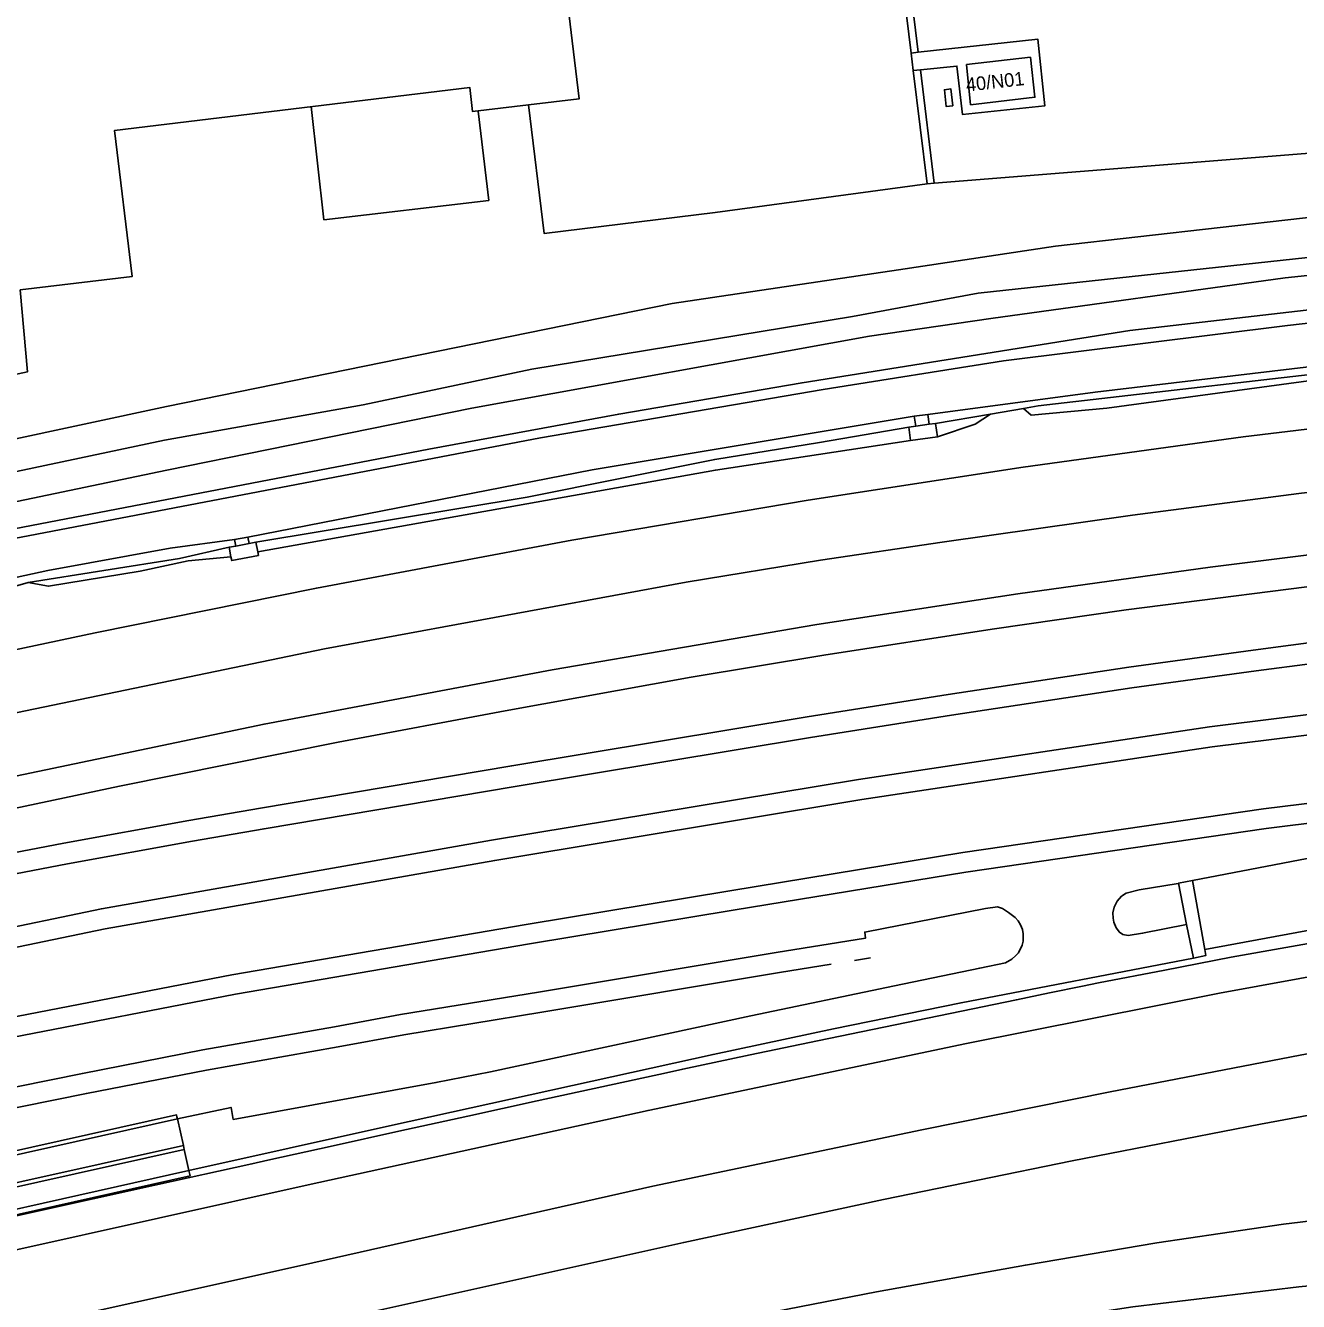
# Model space of a CAD drawing. Extents: x 161477 to 163040, y 383680 to 384868.
# Drawn here: x 162435.8 to 162529.4, y 383969 to 384062.8 of the extents above; entities that cross this region are included whole.
import ezdxf

# ---------------------------------------------------------------- set-up
doc = ezdxf.new("R2010")
doc.units = 0
for name, color, linetype in [('IMGEO_Gemengd_bos', 7, 'Continuous'), ('IMGEO_Grasland_overig', 7, 'Continuous'), ('IMGEO_Haag', 7, 'Continuous'), ('IMGEO_Hek', 7, 'Continuous'), ('IMGEO_Loofbos', 7, 'Continuous'), ('IMGEO_Muur', 7, 'Continuous'), ('IMGEO_Pand', 7, 'Continuous'), ('IMGEO_Pand_nummerreeks', 7, 'Continuous'), ('IMGEO_Perron', 7, 'Continuous'), ('IMGEO_Spoor', 7, 'Continuous'), ('IMGEO_Spoorbaan_halfverhard', 7, 'Continuous'), ('IMGEO_Terreindeel_gesloten', 7, 'Continuous'), ('IMGEO_Terreindeel_open', 7, 'Continuous'), ('IMGEO_Voetpad_op_trap', 7, 'Continuous'), ('IMGEO_Voetpad_open', 7, 'Continuous'), ('IMGEO_Waterloop', 7, 'Continuous')]:
    doc.layers.add(name, color=color, linetype=linetype)

msp = doc.modelspace()

# ---------------------------------------------------------------- linework, layer by layer
at = {"layer": 'IMGEO_Gemengd_bos'}
for points in [[(162502.092, 384051.196), (162486.517, 384049.092), (162473.945, 384047.551), (162472.782, 384057.007)], [(162397.687, 384024.408), (162403.09, 384025.606), (162446.178, 384034.835), (162483.354, 384042.404), (162500, 384044.893), (162511.537, 384046.618), (162535.748, 384049.356), (162548.786, 384051.037), (162594.952, 384054.682), (162613.077, 384055.512)], [(162435.417, 384043.405), (162435.965, 384037.393), (162431.706, 384036.487), (162422.345, 384034.497), (162418.446, 384034.03), (162406.667, 384032.619), (162396.815, 384031.439)]]:
    msp.add_lwpolyline(points, dxfattribs=at)
at = {"layer": 'IMGEO_Grasland_overig'}
for points in [[(162434.968, 384025.139), (162473.664, 384032.523), (162494.441, 384036.08), (162507.698, 384038.182), (162528.595, 384040.801), (162555.851, 384043.911), (162568.23, 384045.102), (162605.808, 384047.524), (162641.727, 384048.422), (162674.282, 384048.212), (162685.792, 384048.246), (162691.979, 384048.671), (162694.082, 384048.776), (162695.065, 384049.013), (162695.883, 384049.309), (162696.954, 384049.978), (162698.292, 384051.543), (162698.814, 384052.626), (162699.163, 384053.544), (162699.328, 384054.388), (162699.379, 384055.269)], [(162428.197, 384024.545), (162465.462, 384031.709), (162479.418, 384034.279), (162492.903, 384036.584), (162516.99, 384040.412), (162547.612, 384043.96), (162566.302, 384046), (162595.58, 384048.003), (162610.597, 384048.688), (162630.237, 384049.224), (162644.145, 384049.223), (162663.962, 384048.873), (162678.315, 384048.709)], [(162552.024, 384040.519), (162536.129, 384038.461), (162514.452, 384035.891), (162502.14, 384034.258)], [(162509.192, 384034.693), (162510.256, 384034.874), (162536.218, 384037.879), (162548.053, 384039.308), (162551.618, 384039.739)], [(162501.15, 384034.118), (162477.459, 384030.17), (162452.153, 384025.238)], [(162506.764, 384034.28), (162502.722, 384033.592)], [(162452.742, 384024.865), (162472.68, 384028.166), (162486.477, 384030.945), (162494.18, 384032.198), (162500.742, 384033.314)], [(162501.252, 384033.386), (162500.742, 384033.314)], [(162500.742, 384033.314), (162500.881, 384032.324)], [(162502.722, 384033.592), (162502.243, 384033.525)], [(162502.861, 384032.602), (162502.722, 384033.592)], [(162451.171, 384025.047), (162446.451, 384024.419), (162437.454, 384022.767), (162401.994, 384015.08)], [(162452.742, 384024.865), (162452.244, 384024.768)], [(162452.881, 384024.145), (162452.742, 384024.865)], [(162450.778, 384024.484), (162447.119, 384023.66), (162435.995, 384021.889)], [(162451.262, 384024.578), (162450.778, 384024.484)], [(162450.778, 384024.484), (162450.912, 384023.793)]]:
    msp.add_lwpolyline(points, dxfattribs=at)
at = {"layer": 'IMGEO_Haag'}
for points in [[(162479.569, 384081.228), (162479.831, 384078.769), (162480.439, 384078.82), (162480.175, 384081.146), (162498.156, 384083.287), (162498.633, 384079.401), (162500.912, 384060.821)], [(162499.185, 384079.478), (162501.443, 384060.879)], [(162501.07, 384059.528), (162502.092, 384051.196)], [(162501.6, 384059.584), (162502.611, 384051.259)], [(162502.611, 384051.259), (162502.092, 384051.196)]]:
    msp.add_lwpolyline(points, dxfattribs=at)
at = {"layer": 'IMGEO_Hek'}
for points in [[(162456.803, 384056.886), (162457.749, 384048.562)], [(162469.867, 384049.973), (162469.076, 384056.559)], [(162457.749, 384048.562), (162469.867, 384049.973)], [(162541.556, 384022.941), (162534.049, 384022.103), (162516.736, 384019.884), (162506.867, 384018.455), (162494.51, 384016.552), (162484.752, 384014.943), (162471.062, 384012.451), (162458.794, 384010.151), (162442.726, 384006.912), (162420.741, 384002.278)], [(162432.064, 383974.641), (162436.238, 383975.576), (162440.774, 383976.585), (162445.309, 383977.593), (162452.448, 383979.151), (162453.612, 383979.422), (162458.429, 383980.489), (162463.247, 383981.557), (162468.337, 383982.672), (162473.43, 383983.784), (162482.929, 383985.854), (162484.127, 383986.119), (162489.084, 383987.165), (162494.04, 383988.212), (162508.665, 383991.225), (162511.085, 383991.721), (162513.506, 383992.218), (162514.691, 383992.463), (162519.568, 383993.405), (162524.445, 383994.348), (162532.064, 383995.698)]]:
    msp.add_lwpolyline(points, dxfattribs=at)
at = {"layer": 'IMGEO_Loofbos'}
for points in [[(162502.611, 384051.259), (162633.881, 384061.746)], [(162503.989, 384056.939), (162503.503, 384056.883), (162503.36, 384058.125), (162503.846, 384058.181), (162503.989, 384056.939)]]:
    msp.add_lwpolyline(points, dxfattribs=at)
at = {"layer": 'IMGEO_Muur'}
for points in [[(162446.976, 383982.464), (162446.944, 383982.61), (162446.911, 383982.756), (162406.429, 383973.724), (162406.975, 383969.542)], [(162422.967, 383977.106), (162446.976, 383982.464)], [(162423.397, 383974.846), (162447.477, 383980.219)], [(162447.412, 383980.512), (162423.402, 383975.154)], [(162447.477, 383980.219), (162447.445, 383980.365), (162447.412, 383980.512)]]:
    msp.add_lwpolyline(points, dxfattribs=at)
at = {"layer": 'IMGEO_Pand'}
for points in [[(162472.782, 384057.007), (162476.521, 384057.46), (162474.921, 384070.679), (162467.783, 384069.814), (162467.567, 384071.605), (162434.701, 384067.602), (162434.766, 384067.084)], [(162504.984, 384059.974), (162509.691, 384060.506), (162510.021, 384057.569), (162505.292, 384057.024), (162504.984, 384059.974)], [(162472.782, 384057.007), (162468.68, 384056.511), (162468.463, 384058.298), (162442.36, 384055.137), (162443.659, 384044.402), (162435.417, 384043.405)]]:
    msp.add_lwpolyline(points, dxfattribs=at)
at = {"layer": 'IMGEO_Perron'}
for points in [[(162414.541, 383992.327), (162441.393, 383997.913), (162470.057, 384002.947), (162497.049, 384007.414), (162522.843, 384011.296), (162549.642, 384014.625), (162552.531, 384014.918), (162579.151, 384017.408), (162586.821, 384017.888), (162598.1, 384018.673), (162606.529, 384019.179), (162617.288, 384019.645), (162628.048, 384020.058), (162662.674, 384020.498), (162665.823, 384020.454), (162665.823, 384021.336), (162669.465, 384021.3)], [(162534.563, 384016.488), (162526.28, 384015.396), (162517.145, 384014.157), (162503.882, 384012.147), (162493.528, 384010.495), (162471.81, 384006.9), (162453.346, 384003.797), (162448.087, 384002.878), (162438.898, 384001.214), (162422.706, 383998.111)], [(162670.913, 384016.3), (162662.581, 384015.697), (162652.387, 384014.785), (162628.111, 384012.378), (162616.306, 384011.013), (162605.573, 384010.753), (162595.48, 384010.327), (162585.702, 384009.781), (162575.735, 384009.082), (162562.752, 384007.924), (162545.161, 384006.053), (162527.024, 384003.816), (162504.945, 384000.606), (162487.827, 383997.797), (162472.86, 383995.32), (162451.241, 383991.624), (162434.795, 383988.449)], [(162531.524, 383996.573), (162530.674, 384001.735), (162521.607, 383999.983)], [(162520.581, 383999.785), (162520.541, 383999.777), (162517.694, 383999.308), (162516.725, 383999.058), (162516.392, 383998.825), (162516.063, 383998.469), (162515.84, 383998.026), (162515.747, 383997.607), (162515.767, 383997.214), (162515.827, 383996.914), (162515.986, 383996.515), (162516.226, 383996.189), (162516.479, 383996.029), (162516.885, 383995.949), (162517.931, 383996.115), (162521.153, 383996.755)], [(162521.607, 383999.983), (162520.581, 383999.785)], [(162430.505, 383983.885), (162439.993, 383985.809), (162448.841, 383987.527), (162458.516, 383989.238), (162463.376, 383990.131), (162473.523, 383991.782), (162491.007, 383994.698), (162497.572, 383995.757), (162497.512, 383996.196), (162506.394, 383997.934), (162507.28, 383998.054), (162507.64, 383997.921), (162507.863, 383997.787), (162508.086, 383997.633), (162508.572, 383997.268), (162508.776, 383997.015), (162508.964, 383996.735), (162509.111, 383996.383), (162509.144, 383996.056), (162509.164, 383995.853), (162509.158, 383995.537), (162509.084, 383995.237), (162508.991, 383995.019), (162508.871, 383994.791), (162508.805, 383994.663), (162508.625, 383994.473), (162508.319, 383994.205), (162507.848, 383993.929), (162505.962, 383993.544), (162499.696, 383992.243), (162489.137, 383990.046), (162469.988, 383985.918), (162465.979, 383985.132), (162451.085, 383982.422), (162450.925, 383983.301), (162446.976, 383982.464)], [(162521.153, 383996.755), (162521.671, 383994.289)], [(162447.826, 383978.657), (162462.57, 383981.949), (162486.359, 383987.196), (162495.215, 383989.087), (162504.589, 383991.004), (162521.671, 383994.289)], [(162447.412, 383980.512), (162446.976, 383982.464)], [(162447.826, 383978.657), (162447.477, 383980.219)]]:
    msp.add_lwpolyline(points, dxfattribs=at)
at = {"layer": 'IMGEO_Spoor'}
for points in [[(162964.698, 384017.315), (162763.633, 384035.312), (162746.31, 384036.791), (162727.445, 384038.172), (162709.741, 384039.339), (162690.397, 384040.134), (162670.097, 384040.709), (162657.123, 384040.88), (162643.101, 384040.804), (162630.864, 384040.616), (162618.769, 384040.28), (162602.548, 384039.57), (162587.861, 384038.708), (162572.093, 384037.532), (162559.189, 384036.376), (162541.209, 384034.516), (162525.336, 384032.596), (162509.144, 384030.364), (162493.359, 384027.951), (162475.982, 384025.004), (162457.2, 384021.484), (162440.926, 384018.195), (162423.704, 384014.549)], [(162680.798, 384035.617), (162659.689, 384035.838), (162640.485, 384035.875), (162625.596, 384035.651), (162608.466, 384035.062), (162591.442, 384034.156), (162571.704, 384032.753), (162556.7, 384031.426), (162541.632, 384029.917), (162529.412, 384028.427), (162517.192, 384026.844), (162503.192, 384024.854), (162494.261, 384023.53), (162484.384, 384021.916), (162457.799, 384017.03), (162430.455, 384011.358)], [(162832.287, 384018.21), (162783.611, 384023.594), (162744.837, 384027.206), (162731.518, 384028.201), (162712.988, 384029.368), (162699.259, 384030.13), (162686.773, 384030.67), (162670.835, 384031.076), (162652.167, 384031.354), (162638.548, 384031.234), (162624.631, 384031.005), (162611.126, 384030.542), (162595.775, 384029.79), (162581.51, 384028.905), (162567.837, 384027.851), (162553.838, 384026.565), (162538.572, 384024.977), (162522.913, 384023.02), (162508.751, 384021.064), (162493.981, 384018.803), (162474.528, 384015.471), (162453.351, 384011.492), (162424.396, 384005.423)], [(162414.856, 383990.86), (162441.676, 383996.44), (162470.309, 384001.468), (162497.283, 384005.932), (162523.047, 384009.81), (162549.81, 384013.134), (162552.677, 384013.425), (162579.268, 384015.912), (162586.92, 384016.391), (162598.197, 384017.176), (162606.606, 384017.681), (162617.349, 384018.146), (162628.086, 384018.558), (162662.673, 384018.998), (162663.372, 384018.988)], [(162534.372, 384018.016), (162526.076, 384016.922), (162516.926, 384015.681), (162503.645, 384013.669), (162493.281, 384012.015), (162471.557, 384008.419), (162453.086, 384005.315), (162447.817, 384004.394), (162438.616, 384002.728), (162422.408, 383999.622)], [(162368.538, 383958.021), (162456.6, 383977.624), (162481.579, 383983.085), (162504.992, 383988.013), (162523.578, 383991.703), (162546.933, 383995.97), (162566.079, 383999.175), (162585.71, 384002.17), (162606.741, 384005.02), (162625.449, 384007.274), (162644.932, 384009.316), (162663.886, 384011.01), (162677.589, 384011.998), (162694.333, 384012.998), (162727.305, 384014.292), (162737.599, 384014.47), (162751.388, 384014.518), (162770.913, 384014.35), (162794.319, 384013.84), (162870.807, 384011.001), (162881.539, 384010.41)], [(162608.711, 384012.304), (162605.808, 384012.214), (162595.409, 384011.775), (162585.611, 384011.228), (162575.62, 384010.527), (162562.611, 384009.367), (162544.996, 384007.494), (162526.831, 384005.253), (162504.723, 384002.039), (162487.591, 383999.228), (162472.619, 383996.75), (162450.981, 383993.051), (162434.509, 383989.871)], [(162821.953, 384008.695), (162803.733, 384009.318), (162783.88, 384009.761), (162760.539, 384009.773), (162750.953, 384009.707), (162737.687, 384009.435), (162724.075, 384008.973), (162713.631, 384008.559), (162686.444, 384007.013), (162675.009, 384006.224), (162659.044, 384004.933), (162641.712, 384003.292), (162622.364, 384001.206), (162603.787, 383998.934), (162581.643, 383995.881), (162565.388, 383993.391), (162548.084, 383990.528), (162529.528, 383987.156), (162515.552, 383984.451), (162501.713, 383981.651), (162481.928, 383977.515), (162456.16, 383971.712), (162431.849, 383966.324)], [(162831.748, 384003.949), (162818.13, 384004.497), (162802.033, 384004.993), (162783.973, 384005.298), (162763.884, 384005.341), (162743.343, 384005.066), (162725.049, 384004.517), (162706.953, 384003.744), (162686.343, 384002.521), (162669.586, 384001.31), (162645.938, 383999.209), (162626.871, 383997.22), (162607.536, 383994.926), (162589.025, 383992.448), (162573.258, 383990.121), (162559.892, 383987.975), (162540.466, 383984.645), (162526.611, 383982.08), (162512.765, 383979.385), (162498.878, 383976.529), (162484.197, 383973.38), (162329.796, 383939.058)], [(162495.038, 383993.829), (162491.25, 383993.218), (162473.767, 383990.302), (162463.632, 383988.653), (162458.782, 383987.762), (162449.115, 383986.052), (162440.285, 383984.338), (162430.812, 383982.417), (162410.646, 383978.066), (162402.601, 383976.262), (162383.781, 383972.087), (162363.971, 383967.74), (162358.732, 383966.548), (162331.721, 383960.581), (162317.927, 383957.545), (162301.016, 383953.791), (162266.299, 383946.081), (162230.878, 383938.251), (162187.267, 383928.569), (162172.272, 383925.267), (162156.757, 383921.844), (162138.638, 383917.887), (162133.33, 383916.82)], [(162496.766, 383994.108), (162497.933, 383994.296)], [(162658.605, 383987.279), (162550.153, 383977.064), (162535.614, 383975.607), (162528.291, 383974.717), (162518.977, 383973.344), (162509.315, 383971.709), (162498.361, 383969.745), (162460.117, 383962.288), (162429.038, 383956.104), (162421.533, 383954.439), (162414.587, 383952.682), (162407.037, 383950.344), (162402.586, 383948.845)], [(162614.985, 383978.188), (162567.082, 383973.749), (162529.433, 383970.119), (162517.209, 383968.644), (162507.431, 383967.158), (162500.165, 383965.826), (162427.933, 383951.32), (162403.284, 383946.159)]]:
    msp.add_lwpolyline(points, dxfattribs=at)
at = {"layer": 'IMGEO_Spoorbaan_halfverhard'}
for points in [[(162509.192, 384034.693), (162509.732, 384034.186), (162515.313, 384034.715), (162531.038, 384036.832), (162540.024, 384037.799), (162551.689, 384039.018)], [(162502.861, 384032.602), (162505.631, 384033.524), (162506.764, 384034.28)], [(162506.764, 384034.28), (162509.192, 384034.693)], [(162452.881, 384024.145), (162486.531, 384030.164), (162500.881, 384032.324)], [(162500.881, 384032.324), (162502.861, 384032.602)], [(162435.995, 384021.889), (162437.489, 384021.621), (162444.247, 384022.733), (162447.767, 384023.499), (162450.912, 384023.793)], [(162450.912, 384023.793), (162450.969, 384023.503), (162452.932, 384023.883), (162452.881, 384024.145)], [(162434.73, 384021.528), (162435.995, 384021.889)], [(162522.508, 383994.923), (162531.524, 383996.573)], [(162521.671, 383994.289), (162522.586, 383994.482), (162522.508, 383994.923)], [(162406.975, 383969.542), (162407.026, 383969.144), (162423.939, 383972.918), (162447.913, 383978.267), (162447.826, 383978.657)]]:
    msp.add_lwpolyline(points, dxfattribs=at)
at = {"layer": 'IMGEO_Terreindeel_gesloten'}
for points in [[(162522.508, 383994.923), (162521.607, 383999.983)], [(162423.745, 383973.284), (162447.826, 383978.657)]]:
    msp.add_lwpolyline(points, dxfattribs=at)
at = {"layer": 'IMGEO_Terreindeel_open'}
msp.add_lwpolyline([(162521.153, 383996.755), (162520.581, 383999.785)], dxfattribs=at)
at = {"layer": 'IMGEO_Voetpad_op_trap'}
for points in [[(162502.14, 384034.258), (162501.15, 384034.118)], [(162501.15, 384034.118), (162501.252, 384033.386)], [(162502.243, 384033.525), (162502.14, 384034.258)], [(162501.252, 384033.386), (162502.243, 384033.525)], [(162452.153, 384025.238), (162451.171, 384025.047)], [(162451.171, 384025.047), (162451.262, 384024.578)], [(162451.262, 384024.578), (162452.244, 384024.768)], [(162452.244, 384024.768), (162452.153, 384025.238)]]:
    msp.add_lwpolyline(points, dxfattribs=at)
at = {"layer": 'IMGEO_Voetpad_open'}
for points in [[(162501.443, 384060.879), (162510.24, 384061.84), (162510.76, 384056.94), (162504.701, 384056.301), (162504.279, 384059.866), (162501.6, 384059.584)], [(162500.912, 384060.821), (162501.443, 384060.879)], [(162500.912, 384060.821), (162501.07, 384059.528)], [(162501.6, 384059.584), (162501.07, 384059.528)]]:
    msp.add_lwpolyline(points, dxfattribs=at)
at = {"layer": 'IMGEO_Waterloop'}
for points in [[(162413.834, 384025.552), (162446.019, 384032.349), (162460.633, 384034.962), (162473.038, 384037.576), (162496.604, 384041.444), (162505.857, 384043.167), (162533.716, 384046.18), (162548.247, 384047.96), (162569.383, 384050.196), (162585.634, 384051.398), (162608.922, 384052.709), (162622.568, 384052.812), (162651.42, 384053.188), (162670.316, 384053.211)], [(162668.474, 384051.318), (162627.047, 384051.499), (162615.012, 384051.091), (162576.498, 384049.022), (162554.106, 384046.708), (162540.558, 384045.58), (162528.415, 384044.288), (162506.78, 384041.304), (162497.862, 384039.997), (162468.629, 384034.707), (162446.204, 384030.156), (162422.604, 384025.233)]]:
    msp.add_lwpolyline(points, dxfattribs=at)

# ---------------------------------------------------------------- texts
at = {"layer": 'IMGEO_Pand_nummerreeks'}
msp.add_text('40/N01', height=1, rotation=6.5088, dxfattribs=at).set_placement((162505.008, 384057.981))

doc.saveas('drawing.dxf')
